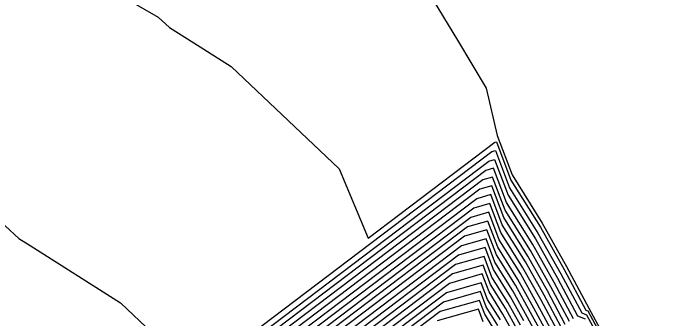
# Model space of a CAD drawing. Extents: x 2188792 to 2191981, y 386090 to 389710.
# Drawn here: x 2189173.8 to 2189253.7, y 386819 to 386856.5 of the extents above; entities that cross this region are included whole.
import ezdxf

# ---------------------------------------------------------------- set-up
doc = ezdxf.new("R2010")
doc.units = 0
for name, color, linetype in [('DTM Contours Major', 7, 'Continuous'), ('DTM Contours Minor', 7, 'Continuous'), ('PH Exist DTM Breakline', 7, 'Continuous')]:
    doc.layers.add(name, color=color, linetype=linetype)

msp = doc.modelspace()

# ---------------------------------------------------------------- linework, layer by layer
at = {"layer": 'DTM Contours Major'}
for points in [[(2189242.814, 386818.937), (2189240.42, 386823.399), (2189237.828, 386828.046), (2189234.577, 386833.219), (2189232.977, 386837.446), (2189232.023, 386837.173), (2189176.374, 386795.087)], [(2189240.282, 386817.184), (2189238.363, 386820.762), (2189236.284, 386824.488), (2189233.677, 386828.636), (2189232.394, 386832.026), (2189230.152, 386831.386), (2189183.186, 386795.867)], [(2189236.305, 386818.125), (2189234.74, 386820.93), (2189232.777, 386824.054), (2189231.811, 386826.606), (2189228.281, 386825.599), (2189189.999, 386796.647)], [(2189233.196, 386817.373), (2189231.878, 386819.472), (2189231.228, 386821.186), (2189226.41, 386819.812), (2189196.811, 386797.427)]]:
    msp.add_lwpolyline(points, dxfattribs=at)
at = {"layer": 'DTM Contours Minor'}
for points in [[(2189186.434, 386859.056), (2189191.653, 386856.043), (2189193.063, 386854.749), (2189196.045, 386852.885), (2189200.656, 386849.976), (2189213.955, 386837.38), (2189217.517, 386828.826), (2189233.145, 386840.646), (2189233.327, 386840.697), (2189235.117, 386835.968), (2189238.754, 386830.18), (2189241.655, 386824.981), (2189244.333, 386819.989), (2189244.574, 386819.895), (2189246.637, 386816.091), (2189250.808, 386809.711), (2189250.997, 386809.439), (2189252.833, 386805.148), (2189255.806, 386799.807)], [(2189171.076, 386831.936), (2189174.484, 386828.81), (2189175.891, 386827.93), (2189187.036, 386820.898), (2189193.312, 386814.954), (2189194.993, 386810.917), (2189232.771, 386839.488), (2189233.21, 386839.613), (2189234.937, 386835.052), (2189238.445, 386829.469), (2189241.243, 386824.454), (2189243.826, 386819.639), (2189244.411, 386819.411), (2189246.371, 386815.796), (2189250.335, 386809.732), (2189250.792, 386809.076), (2189252.549, 386804.97), (2189255.393, 386799.859)], [(2189175.011, 386794.931), (2189232.397, 386838.331), (2189233.094, 386838.53), (2189234.757, 386834.135), (2189238.137, 386828.757), (2189240.832, 386823.926), (2189243.32, 386819.288), (2189244.248, 386818.927)], [(2189242.307, 386818.587), (2189240.009, 386822.872), (2189237.519, 386827.334), (2189234.397, 386832.302), (2189232.86, 386836.362), (2189231.648, 386836.016), (2189177.736, 386795.243)], [(2189241.801, 386818.236), (2189239.597, 386822.344), (2189237.21, 386826.623), (2189234.217, 386831.386), (2189232.744, 386835.278), (2189231.274, 386834.859), (2189179.099, 386795.399)], [(2189241.295, 386817.885), (2189239.186, 386821.817), (2189236.902, 386825.911), (2189234.037, 386830.469), (2189232.627, 386834.194), (2189230.9, 386833.701), (2189180.461, 386795.555)], [(2189240.788, 386817.535), (2189238.774, 386821.289), (2189236.593, 386825.2), (2189233.857, 386829.553), (2189232.511, 386833.11), (2189230.526, 386832.544), (2189181.824, 386795.711)], [(2189239.776, 386816.833), (2189237.951, 386820.234), (2189235.975, 386823.777), (2189233.497, 386827.72), (2189232.278, 386830.942), (2189229.778, 386830.229), (2189184.549, 386796.023)], [(2189239.269, 386816.483), (2189237.54, 386819.707), (2189235.666, 386823.065), (2189233.317, 386826.803), (2189232.161, 386829.858), (2189229.404, 386829.072), (2189185.911, 386796.179)], [(2189238.763, 386816.132), (2189237.128, 386819.18), (2189235.358, 386822.353), (2189233.137, 386825.887), (2189232.044, 386828.774), (2189229.029, 386827.914), (2189187.274, 386796.335)], [(2189236.717, 386818.652), (2189235.049, 386821.642), (2189232.957, 386824.97), (2189231.928, 386827.69), (2189228.655, 386826.757), (2189188.636, 386796.491)], [(2189235.894, 386817.597), (2189234.431, 386820.219), (2189232.597, 386823.137), (2189231.695, 386825.522), (2189227.907, 386824.442), (2189191.361, 386796.803)], [(2189235.483, 386817.07), (2189234.123, 386819.507), (2189232.417, 386822.221), (2189231.578, 386824.438), (2189227.533, 386823.285), (2189192.724, 386796.959)], [(2189233.814, 386818.796), (2189232.237, 386821.305), (2189231.461, 386823.354), (2189227.159, 386822.127), (2189194.086, 386797.115)], [(2189233.505, 386818.084), (2189232.057, 386820.388), (2189231.345, 386822.27), (2189226.785, 386820.97), (2189195.449, 386797.271)], [(2189231.698, 386818.555), (2189231.112, 386820.102), (2189226.036, 386818.655)]]:
    msp.add_lwpolyline(points, dxfattribs=at)
at = {"layer": 'PH Exist DTM Breakline'}
msp.add_lwpolyline([(2189224.966, 386859.115), (2189228.519, 386853.203), (2189232.073, 386847.291), (2189233.409, 386841.462), (2189235.244, 386836.615), (2189238.972, 386830.682), (2189241.945, 386825.353), (2189244.69, 386820.237), (2189246.825, 386816.3), (2189251.141, 386809.696), (2189253.034, 386805.274), (2189256.097, 386799.77)], dxfattribs=at)

doc.saveas('drawing.dxf')
